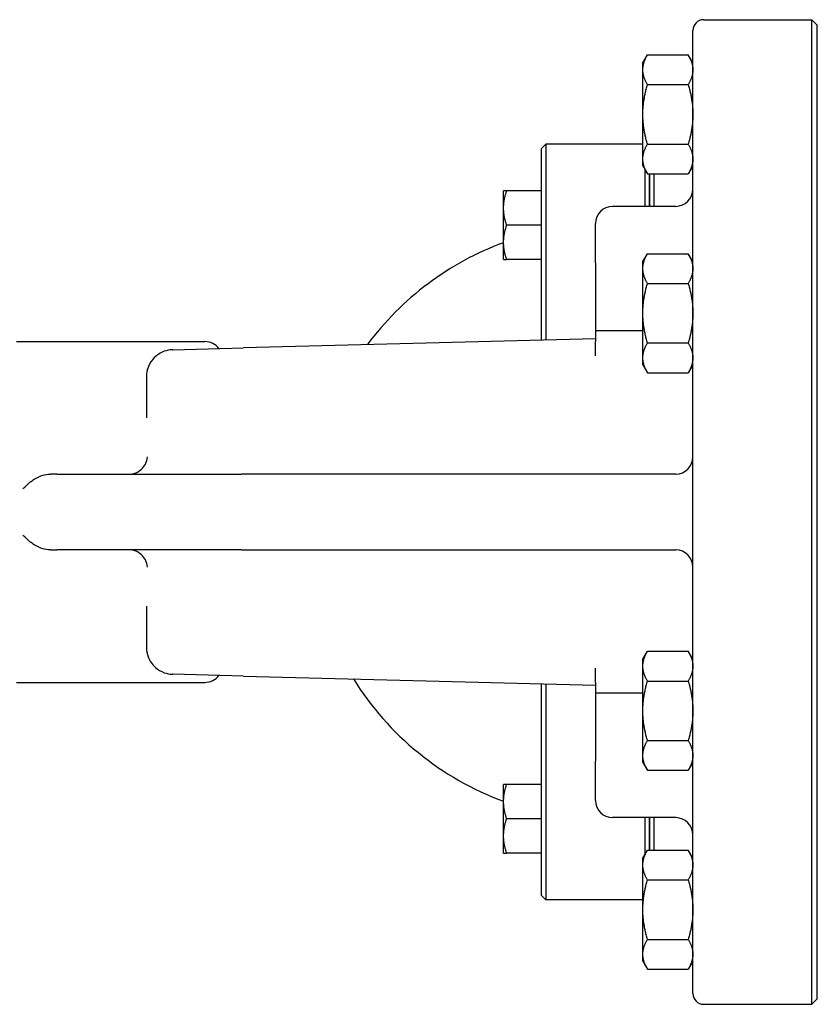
# Model space of a CAD drawing. Header units: inches. Extents: x 24 to 1128, y -69 to 748.
# Tile 587 of 656: x 1032.45 to 1038.26, y 384.27 to 391.43. Entities that reach past the tile are written whole.
import ezdxf

# ---------------------------------------------------------------- set-up
doc = ezdxf.new("R2010")
doc.units = ezdxf.units.IN
doc.header["$LTSCALE"] = 32
doc.header["$MEASUREMENT"] = 0
doc.layers.add('Visible (ANSI)', color=7, linetype='Continuous', lineweight=30)

msp = doc.modelspace()

# ---------------------------------------------------------------- linework, layer by layer
at = {"layer": 'Visible (ANSI)'}
for p, q in [((1037.42823, 391.43135), (1038.21564, 391.43135)), ((1038.21564, 384.26599), (1038.21564, 391.43135)), ((1038.25501, 391.39198), (1038.21564, 391.43135)), ((1038.25501, 384.30536), (1038.25501, 391.39198)), ((1037.34949, 384.34473), (1037.34949, 391.35261)), ((1036.98549, 391.11737), (1037.01899, 391.17538)), ((1037.01899, 391.17538), (1037.316, 391.17538)), ((1037.34949, 391.11737), (1037.316, 391.17538)), ((1036.98549, 391.06713), (1036.98549, 391.11737)), ((1036.98549, 390.74237), (1036.98549, 391.06713)), ((1037.01899, 390.95888), (1037.316, 390.95888)), ((1036.98549, 390.41761), (1036.98549, 390.74237)), ((1036.24713, 390.49492), (1036.27838, 390.52617)), ((1036.27838, 390.52617), (1036.27838, 390.46295)), ((1036.98549, 390.52617), (1036.27838, 390.52617)), ((1037.01899, 390.52586), (1037.316, 390.52586)), ((1036.24713, 390.43183), (1036.24713, 390.49492)), ((1036.27838, 390.46295), (1036.27838, 389.10032)), ((1036.24713, 389.09951), (1036.24713, 390.43183)), ((1036.98549, 390.36737), (1036.98549, 390.41761)), ((1036.98549, 390.36737), (1037.01899, 390.30936)), ((1037.00328, 390.07308), (1037.00328, 390.33656)), ((1037.01899, 390.30936), (1037.316, 390.30936)), ((1037.03453, 390.07308), (1037.03453, 390.30936)), ((1037.03453, 390.30936), (1037.03453, 390.07308)), ((1037.06578, 390.30936), (1037.06578, 390.07308)), ((1037.34949, 390.36737), (1037.316, 390.30936)), ((1035.97213, 390.06062), (1035.97213, 390.18562)), ((1036.24713, 390.18562), (1035.99446, 390.18562)), ((1035.97213, 389.81062), (1035.97213, 390.06062)), ((1037.22449, 390.07308), (1036.76583, 390.07308)), ((1036.64083, 389.66229), (1036.64083, 389.94808)), ((1036.24713, 389.93562), (1035.99446, 389.93562)), ((1035.97213, 389.68562), (1035.97213, 389.81062)), ((1036.98549, 389.67052), (1037.01899, 389.72853)), ((1037.01899, 389.72853), (1037.316, 389.72853)), ((1037.34949, 389.67052), (1037.316, 389.72853)), ((1036.24713, 389.68562), (1035.99446, 389.68562)), ((1036.64083, 389.66229), (1036.64083, 389.16757)), ((1036.98549, 389.62028), (1036.98549, 389.67052)), ((1036.98549, 389.29552), (1036.98549, 389.62028)), ((1037.01899, 389.51203), (1037.316, 389.51203)), ((1036.98549, 388.97076), (1036.98549, 389.29552)), ((1036.64083, 389.16757), (1036.64083, 389.08883)), ((1036.98549, 389.16757), (1036.64083, 389.16757)), ((1032.42823, 389.08883), (1033.7993, 389.08883)), ((1036.64083, 389.10975), (1034.07853, 389.04307)), ((1036.64083, 388.98471), (1036.64083, 389.08883)), ((1037.01899, 389.07901), (1037.316, 389.07901)), ((1033.56484, 389.02971), (1034.07853, 389.04307)), ((1036.98549, 388.92052), (1036.98549, 388.97076)), ((1036.98549, 388.92052), (1037.01899, 388.86251)), ((1037.34949, 388.92052), (1037.316, 388.86251)), ((1033.37312, 388.83292), (1033.37312, 388.53325)), ((1037.01899, 388.86251), (1037.316, 388.86251)), ((1032.72237, 388.12426), (1032.67659, 388.12426)), ((1032.72237, 388.12426), (1034.06388, 388.12426)), ((1037.06386, 388.12426), (1034.06388, 388.12426)), ((1037.22449, 388.12426), (1037.06386, 388.12426)), ((1032.67659, 387.57308), (1032.72237, 387.57308)), ((1034.06388, 387.57308), (1032.72237, 387.57308)), ((1034.06388, 387.57308), (1037.06386, 387.57308)), ((1037.06386, 387.57308), (1037.22449, 387.57308)), ((1033.37312, 387.16409), (1033.37312, 386.86442)), ((1036.98549, 386.77682), (1037.01899, 386.83483)), ((1037.01899, 386.83483), (1037.316, 386.83483)), ((1037.34949, 386.77682), (1037.316, 386.83483)), ((1036.98549, 386.72658), (1036.98549, 386.77682)), ((1036.98549, 386.40182), (1036.98549, 386.72658)), ((1034.07853, 386.65427), (1033.56484, 386.66763)), ((1034.07853, 386.65427), (1036.64083, 386.58758)), ((1036.64083, 386.60851), (1036.64083, 386.71263)), ((1032.42823, 386.60851), (1033.7993, 386.60851)), ((1036.24713, 385.12051), (1036.24713, 386.59783)), ((1036.27838, 386.59702), (1036.27838, 385.08939)), ((1036.64083, 386.60851), (1036.64083, 386.52977)), ((1037.01899, 386.61833), (1037.316, 386.61833)), ((1036.64083, 386.52977), (1036.64083, 386.03505)), ((1036.98549, 386.52977), (1036.64083, 386.52977)), ((1036.98549, 386.07706), (1036.98549, 386.40182)), ((1037.01899, 386.18531), (1037.316, 386.18531)), ((1036.98549, 386.02682), (1036.98549, 386.07706)), ((1036.64083, 385.74926), (1036.64083, 386.03505)), ((1036.98549, 386.02682), (1037.01899, 385.96881)), ((1037.34949, 386.02682), (1037.316, 385.96881)), ((1037.01899, 385.96881), (1037.316, 385.96881)), ((1035.97213, 385.74172), (1035.97213, 385.86672)), ((1036.24713, 385.86672), (1035.99446, 385.86672)), ((1035.97213, 385.49172), (1035.97213, 385.74172)), ((1036.24713, 385.61672), (1035.99446, 385.61672)), ((1037.22449, 385.62426), (1036.76583, 385.62426)), ((1037.00328, 385.36078), (1037.00328, 385.62426)), ((1037.03453, 385.38798), (1037.03453, 385.62426)), ((1037.03453, 385.62426), (1037.03453, 385.38798)), ((1037.06578, 385.62426), (1037.06578, 385.38798)), ((1035.97213, 385.36672), (1035.97213, 385.49172)), ((1036.24713, 385.36672), (1035.99446, 385.36672)), ((1036.98549, 385.32997), (1037.01899, 385.38798)), ((1037.01899, 385.38798), (1037.316, 385.38798)), ((1037.34949, 385.32997), (1037.316, 385.38798)), ((1036.98549, 385.27973), (1036.98549, 385.32997)), ((1036.98549, 384.95497), (1036.98549, 385.27973)), ((1037.01899, 385.17148), (1037.316, 385.17148)), ((1036.24713, 385.05742), (1036.24713, 385.12051)), ((1036.27838, 385.08939), (1036.27838, 385.02617)), ((1036.24713, 385.05742), (1036.27838, 385.02617)), ((1036.98549, 385.02617), (1036.27838, 385.02617)), ((1036.98549, 384.63021), (1036.98549, 384.95497)), ((1037.01899, 384.73846), (1037.316, 384.73846)), ((1036.98549, 384.57997), (1036.98549, 384.63021)), ((1036.98549, 384.57997), (1037.01899, 384.52196)), ((1037.34949, 384.57997), (1037.316, 384.52196)), ((1037.01899, 384.52196), (1037.316, 384.52196)), ((1038.25501, 384.30536), (1038.21564, 384.26599)), ((1037.42823, 384.26599), (1038.21564, 384.26599))]:
    msp.add_line(p, q, dxfattribs=at)
for centre, radius, start, end in [((1037.42823, 391.35261), 0.07874, 90, 180), ((1037.22449, 390.19808), 0.125, 270, 0), ((1036.76583, 389.94808), 0.125, 90, 180), ((1036.71957, 387.77617), 2.16535, 110.192895, 143.421621), ((1033.7993, 388.96383), 0.125, 36.63535, 90), ((1037.22449, 388.24926), 0.125, 270, 0), ((1037.22449, 387.44808), 0.125, 0, 90), ((1033.7993, 386.73351), 0.125, 270, 323.36465), ((1036.71957, 387.77617), 2.16535, 211.853683, 249.807105), ((1036.76583, 385.74926), 0.125, 180, 270), ((1037.22449, 385.49926), 0.125, 0, 90), ((1037.42823, 384.34473), 0.07874, 180, 270)]:
    msp.add_arc(centre, radius, start, end, dxfattribs=at)
for points, weights in [([(1036.98549, 391.06713), (1036.98549, 391.11737), (1037.01899, 391.17538)], [1, 1.04314139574, 1.01001874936]), ([(1037.316, 391.17538), (1037.34949, 391.11737), (1037.34949, 391.06713)], [1.01001874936, 1.04314139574, 1]), ([(1037.01899, 390.95888), (1036.98549, 391.01689), (1036.98549, 391.06713)], [1.01001874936, 1.04314139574, 1]), ([(1037.34949, 391.06713), (1037.34949, 391.01689), (1037.316, 390.95888)], [1, 1.04314139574, 1.01001874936]), ([(1036.98549, 390.74237), (1036.98549, 390.84285), (1037.01899, 390.95888)], [1, 1.04314139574, 1.01001874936]), ([(1037.316, 390.95888), (1037.34949, 390.84285), (1037.34949, 390.74237)], [1.01001874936, 1.04314139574, 1]), ([(1037.01899, 390.52586), (1036.98549, 390.64189), (1036.98549, 390.74237)], [1.01001874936, 1.04314139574, 1]), ([(1037.34949, 390.74237), (1037.34949, 390.64189), (1037.316, 390.52586)], [1, 1.04314139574, 1.01001874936]), ([(1036.98549, 390.41761), (1036.98549, 390.46785), (1037.01899, 390.52586)], [1, 1.04314139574, 1.01001874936]), ([(1037.316, 390.52586), (1037.34949, 390.46785), (1037.34949, 390.41761)], [1.01001874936, 1.04314139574, 1]), ([(1037.01899, 390.30936), (1036.98549, 390.36737), (1036.98549, 390.41761)], [1.01001874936, 1.04314139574, 1]), ([(1037.34949, 390.41761), (1037.34949, 390.36737), (1037.316, 390.30936)], [1, 1.04314139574, 1.01001874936]), ([(1035.99446, 390.18562), (1035.97213, 390.18562), (1035.97213, 390.18562)], [1.01001874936, 1.04314139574, 1]), ([(1035.97213, 390.06062), (1035.97213, 390.11863), (1035.99446, 390.18562)], [1, 1.04314139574, 1.01001874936]), ([(1035.99446, 389.93562), (1035.97213, 390.00261), (1035.97213, 390.06062)], [1.01001874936, 1.04314139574, 1]), ([(1035.97213, 389.81062), (1035.97213, 389.86863), (1035.99446, 389.93562)], [1, 1.04314139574, 1.01001874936]), ([(1035.99446, 389.68562), (1035.97213, 389.75261), (1035.97213, 389.81062)], [1.01001874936, 1.04314139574, 1]), ([(1036.98549, 389.62028), (1036.98549, 389.67052), (1037.01899, 389.72853)], [1, 1.04314139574, 1.01001874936]), ([(1037.316, 389.72853), (1037.34949, 389.67052), (1037.34949, 389.62028)], [1.01001874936, 1.04314139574, 1]), ([(1035.97213, 389.68562), (1035.97213, 389.68562), (1035.99446, 389.68562)], [1, 1.04314139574, 1.01001874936]), ([(1037.01899, 389.51203), (1036.98549, 389.57004), (1036.98549, 389.62028)], [1.01001874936, 1.04314139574, 1]), ([(1037.34949, 389.62028), (1037.34949, 389.57004), (1037.316, 389.51203)], [1, 1.04314139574, 1.01001874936]), ([(1036.98549, 389.29552), (1036.98549, 389.396), (1037.01899, 389.51203)], [1, 1.04314139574, 1.01001874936]), ([(1037.316, 389.51203), (1037.34949, 389.396), (1037.34949, 389.29552)], [1.01001874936, 1.04314139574, 1]), ([(1037.01899, 389.07901), (1036.98549, 389.19504), (1036.98549, 389.29552)], [1.01001874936, 1.04314139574, 1]), ([(1037.34949, 389.29552), (1037.34949, 389.19504), (1037.316, 389.07901)], [1, 1.04314139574, 1.01001874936]), ([(1036.98549, 388.97076), (1036.98549, 389.021), (1037.01899, 389.07901)], [1, 1.04314139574, 1.01001874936]), ([(1037.316, 389.07901), (1037.34949, 389.021), (1037.34949, 388.97076)], [1.01001874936, 1.04314139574, 1]), ([(1037.01899, 388.86251), (1036.98549, 388.92052), (1036.98549, 388.97076)], [1.01001874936, 1.04314139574, 1]), ([(1037.34949, 388.97076), (1037.34949, 388.92052), (1037.316, 388.86251)], [1, 1.04314139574, 1.01001874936]), ([(1036.98549, 386.72658), (1036.98549, 386.77682), (1037.01899, 386.83483)], [1, 1.04314139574, 1.01001874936]), ([(1037.316, 386.83483), (1037.34949, 386.77682), (1037.34949, 386.72658)], [1.01001874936, 1.04314139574, 1]), ([(1037.01899, 386.61833), (1036.98549, 386.67634), (1036.98549, 386.72658)], [1.01001874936, 1.04314139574, 1]), ([(1037.34949, 386.72658), (1037.34949, 386.67634), (1037.316, 386.61833)], [1, 1.04314139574, 1.01001874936]), ([(1036.98549, 386.40182), (1036.98549, 386.5023), (1037.01899, 386.61833)], [1, 1.04314139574, 1.01001874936]), ([(1037.316, 386.61833), (1037.34949, 386.5023), (1037.34949, 386.40182)], [1.01001874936, 1.04314139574, 1]), ([(1037.01899, 386.18531), (1036.98549, 386.30134), (1036.98549, 386.40182)], [1.01001874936, 1.04314139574, 1]), ([(1037.34949, 386.40182), (1037.34949, 386.30134), (1037.316, 386.18531)], [1, 1.04314139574, 1.01001874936]), ([(1036.98549, 386.07706), (1036.98549, 386.1273), (1037.01899, 386.18531)], [1, 1.04314139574, 1.01001874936]), ([(1037.316, 386.18531), (1037.34949, 386.1273), (1037.34949, 386.07706)], [1.01001874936, 1.04314139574, 1]), ([(1037.01899, 385.96881), (1036.98549, 386.02682), (1036.98549, 386.07706)], [1.01001874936, 1.04314139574, 1]), ([(1037.34949, 386.07706), (1037.34949, 386.02682), (1037.316, 385.96881)], [1, 1.04314139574, 1.01001874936]), ([(1035.99446, 385.86672), (1035.97213, 385.86672), (1035.97213, 385.86672)], [1.01001874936, 1.04314139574, 1]), ([(1035.97213, 385.74172), (1035.97213, 385.79973), (1035.99446, 385.86672)], [1, 1.04314139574, 1.01001874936]), ([(1035.99446, 385.61672), (1035.97213, 385.68371), (1035.97213, 385.74172)], [1.01001874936, 1.04314139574, 1]), ([(1035.97213, 385.49172), (1035.97213, 385.54973), (1035.99446, 385.61672)], [1, 1.04314139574, 1.01001874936]), ([(1035.99446, 385.36672), (1035.97213, 385.43371), (1035.97213, 385.49172)], [1.01001874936, 1.04314139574, 1]), ([(1035.97213, 385.36672), (1035.97213, 385.36672), (1035.99446, 385.36672)], [1, 1.04314139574, 1.01001874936]), ([(1036.98549, 385.27973), (1036.98549, 385.32997), (1037.01899, 385.38798)], [1, 1.04314139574, 1.01001874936]), ([(1037.316, 385.38798), (1037.34949, 385.32997), (1037.34949, 385.27973)], [1.01001874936, 1.04314139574, 1]), ([(1037.01899, 385.17148), (1036.98549, 385.22949), (1036.98549, 385.27973)], [1.01001874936, 1.04314139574, 1]), ([(1037.34949, 385.27973), (1037.34949, 385.22949), (1037.316, 385.17148)], [1, 1.04314139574, 1.01001874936]), ([(1036.98549, 384.95497), (1036.98549, 385.05545), (1037.01899, 385.17148)], [1, 1.04314139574, 1.01001874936]), ([(1037.316, 385.17148), (1037.34949, 385.05545), (1037.34949, 384.95497)], [1.01001874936, 1.04314139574, 1]), ([(1037.01899, 384.73846), (1036.98549, 384.85449), (1036.98549, 384.95497)], [1.01001874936, 1.04314139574, 1]), ([(1037.34949, 384.95497), (1037.34949, 384.85449), (1037.316, 384.73846)], [1, 1.04314139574, 1.01001874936]), ([(1036.98549, 384.63021), (1036.98549, 384.68045), (1037.01899, 384.73846)], [1, 1.04314139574, 1.01001874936]), ([(1037.316, 384.73846), (1037.34949, 384.68045), (1037.34949, 384.63021)], [1.01001874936, 1.04314139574, 1]), ([(1037.01899, 384.52196), (1036.98549, 384.57997), (1036.98549, 384.63021)], [1.01001874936, 1.04314139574, 1]), ([(1037.34949, 384.63021), (1037.34949, 384.57997), (1037.316, 384.52196)], [1, 1.04314139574, 1.01001874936])]:
    msp.add_rational_spline(points, weights, degree=2, dxfattribs=at)
for points, knots in [([(1033.56484, 389.02971), (1033.5423, 389.02912), (1033.52162, 389.02477), (1033.47375, 389.00744), (1033.44962, 388.99103), (1033.41149, 388.95277), (1033.39725, 388.93068), (1033.37794, 388.88337), (1033.37312, 388.85807), (1033.37312, 388.83292)], [-0.75470066, -0.75470066, -0.75470066, -0.75470066, -0.62264957, -0.62264957, -0.41584047, -0.41584047, -0.20976238, -0.20976238, 0.00146796, 0.00146796, 0.00146796, 0.00146796]), ([(1033.26168, 388.12495), (1033.27461, 388.12631), (1033.28711, 388.12966), (1033.31218, 388.1405), (1033.3241, 388.14835), (1033.34758, 388.16931), (1033.35799, 388.18323), (1033.37399, 388.21417), (1033.37913, 388.2316), (1033.38097, 388.24906), (1033.38098, 388.24916), (1033.38099, 388.24926)], [-0.52170748, -0.52170748, -0.52170748, -0.52170748, -0.42185212, -0.42185212, -0.30775721, -0.30775721, -0.16113705, -0.16113705, 0, 0, 0.00092709, 0.00092709, 0.00092709, 0.00092709]), ([(1032.47385, 388.01614), (1032.47395, 388.01624), (1032.47405, 388.01635), (1032.49199, 388.03507), (1032.5116, 388.05433), (1032.5522, 388.0852), (1032.57615, 388.10062), (1032.6283, 388.11962), (1032.65227, 388.12426), (1032.67659, 388.12426)], [-0.00109808, -0.00109808, -0.00109808, -0.00109808, 0, 0, 0.19742354, 0.19742354, 0.35635567, 0.35635567, 0.48068001, 0.48068001, 0.48068001, 0.48068001]), ([(1032.67659, 387.57308), (1032.65227, 387.57308), (1032.6283, 387.57772), (1032.57615, 387.59672), (1032.5522, 387.61214), (1032.5116, 387.64301), (1032.49199, 387.66227), (1032.47405, 387.68099), (1032.47395, 387.6811), (1032.47385, 387.6812)], [0, 0, 0, 0, 0.18530023, 0.18530023, 0.42218192, 0.42218192, 0.71643363, 0.71643363, 0.71807027, 0.71807027, 0.71807027, 0.71807027]), ([(1033.26168, 387.57239), (1033.25941, 387.57263), (1033.25713, 387.57281), (1033.25276, 387.57303), (1033.25067, 387.57308), (1033.24859, 387.57308)], [1.517038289, 1.517038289, 1.517038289, 1.517038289, 1.534503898, 1.534503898, 1.550447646, 1.550447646, 1.550447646, 1.550447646]), ([(1033.38099, 387.44808), (1033.38098, 387.44818), (1033.38097, 387.44828), (1033.37913, 387.46574), (1033.37399, 387.48317), (1033.35799, 387.51411), (1033.34758, 387.52802), (1033.3241, 387.54899), (1033.31218, 387.55683), (1033.28711, 387.56768), (1033.27461, 387.57103), (1033.26168, 387.57239)], [-0.51875096, -0.51875096, -0.51875096, -0.51875096, -0.51783077, -0.51783077, -0.35789109, -0.35789109, -0.21236045, -0.21236045, -0.09911335, -0.09911335, 0, 0, 0, 0]), ([(1033.37312, 386.86442), (1033.37312, 386.84051), (1033.37748, 386.81646), (1033.39716, 386.76544), (1033.41475, 386.73899), (1033.45674, 386.70169), (1033.47804, 386.68834), (1033.52162, 386.67257), (1033.5423, 386.66822), (1033.56484, 386.66763)], [-0.75616862, -0.75616862, -0.75616862, -0.75616862, -0.55534549, -0.55534549, -0.30852527, -0.30852527, -0.13205108, -0.13205108, 0, 0, 0, 0])]:
    msp.add_open_spline(points, degree=3, knots=knots, dxfattribs=at)
msp.add_open_spline([(1033.24859, 388.12426), (1033.25297, 388.12426), (1033.25734, 388.12449), (1033.26168, 388.12495)], degree=3, dxfattribs=at)

doc.saveas('drawing.dxf')
